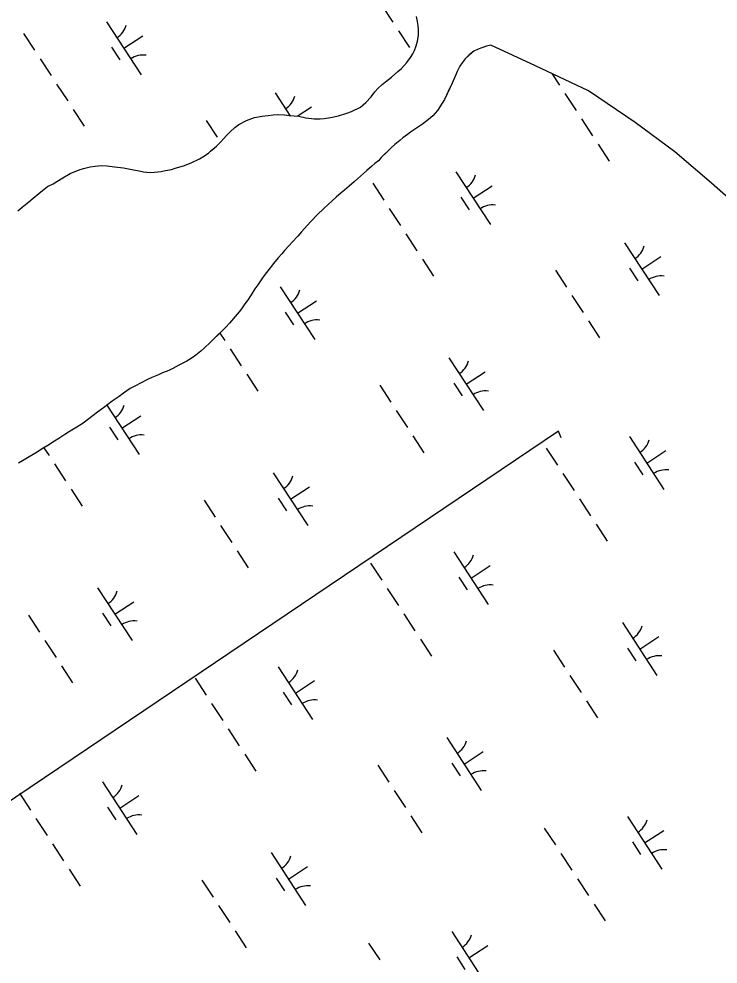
# Model space of a CAD drawing. Extents: x 3945642 to 3966284, y 206476 to 228921.
# Drawn here: x 3961420 to 3961973, y 215429 to 216178 of the extents above; entities that cross this region are included whole.
import ezdxf

# ---------------------------------------------------------------- set-up
doc = ezdxf.new("R2010")
doc.units = 0
for name, color, linetype in [('V-TOPO-SHOR', 7, 'Continuous'), ('V-UTIL-LINE', 7, 'Continuous'), ('V-WETL-SWMP', 7, 'Continuous')]:
    doc.layers.add(name, color=color, linetype=linetype)

msp = doc.modelspace()

# ---------------------------------------------------------------- linework, layer by layer
at = {"layer": 'V-TOPO-SHOR'}
for points in [[(3961612.2, 216101.06), (3961617.1, 216101.58), (3961621.05, 216101.96), (3961624.45, 216102.21), (3961629.89, 216102.18), (3961633.83, 216101.61), (3961637.77, 216101.18), (3961641.31, 216100.89), (3961646.88, 216099.63), (3961653.54, 216098.78), (3961658.17, 216098.88), (3961661.43, 216099.27), (3961666.47, 216100.06), (3961672.87, 216101.38), (3961679.41, 216103.38), (3961683.09, 216104.59), (3961690.19, 216108.21), (3961694.56, 216111.86), (3961698.53, 216116.19), (3961701.55, 216120.26), (3961704.01, 216122.96), (3961707.43, 216126.21), (3961709.89, 216128.23), (3961714.81, 216132.01), (3961719.87, 216136.33), (3961722.6, 216138.9), (3961726.99, 216143.5), (3961729.87, 216147.56), (3961731.65, 216150.27), (3961732.89, 216153.12), (3961734.41, 216156.65), (3961735.25, 216160.45), (3961736.09, 216164.8), (3961736.25, 216169.43), (3961736, 216172.96), (3961735.34, 216176.1), (3961734.55, 216179.91)], [(3961793.45, 216157.39), (3961789.91, 216156.46), (3961786.22, 216155.25), (3961783.36, 216154.18), (3961780.09, 216152.57), (3961776.26, 216149.47), (3961773.11, 216146.36), (3961770.65, 216143.38), (3961768.86, 216140.53), (3961766.8, 216136.33), (3961765.42, 216133.21), (3961762.8, 216127.1), (3961759.77, 216120.59), (3961756.73, 216114.08), (3961753.17, 216108.39), (3961751.11, 216105.54), (3961747.55, 216101.35), (3961744.13, 216098.24), (3961739.35, 216094.59), (3961736.07, 216092.44), (3961729.92, 216088.39), (3961727.46, 216086.5), (3961723.77, 216083.8), (3961721.31, 216081.78), (3961717.49, 216078.54), (3961714.89, 216076.24), (3961711.33, 216072.73), (3961706.68, 216068.13), (3961704.35, 216065.69), (3961701.48, 216063.4), (3961699.16, 216061.37), (3961695.33, 216057.99), (3961692.46, 216055.56), (3961687.95, 216051.37), (3961685.21, 216048.94), (3961681.11, 216045.56), (3961677.42, 216042.32), (3961674.96, 216040.3), (3961670.85, 216036.78), (3961664.56, 216030.97), (3961661.15, 216027.86), (3961655.81, 216022.73), (3961651.02, 216017.72), (3961647.87, 216014.34), (3961643.35, 216009.2), (3961640.48, 216005.95), (3961636.1, 216001.21), (3961633.63, 215998.37), (3961629.93, 215994.59), (3961627.88, 215992.01), (3961624.87, 215988.63), (3961621.3, 215984.16), (3961618.56, 215980.78), (3961613.9, 215974.68), (3961612.12, 215971.98), (3961608.96, 215967.37), (3961606.63, 215964.26), (3961603.61, 215959.51), (3961600.59, 215954.91), (3961598.67, 215952.33), (3961595.93, 215948.4), (3961594.01, 215945.97), (3961590.99, 215942.18), (3961586.48, 215937.04), (3961583.6, 215933.79)], [(3962596.53, 215120.17), (3962538.23, 215226.12), (3962486.2, 215320.53), (3962426.39, 215415), (3962399.23, 215463.78), (3962344.02, 215551.39), (3962322.36, 215583.48), (3962304.75, 215608.71), (3962284.05, 215641.21), (3962253.16, 215685.1), (3962198.45, 215763.69), (3962169.75, 215807.02), (3962123.81, 215868.62), (3962087.49, 215916.5), (3962061.18, 215947.8), (3962031.61, 215983.49), (3962009.78, 216008.89), (3961992.8, 216026.2), (3961968.21, 216047.92), (3961939.27, 216072.68), (3961907.85, 216096.08), (3961870.85, 216121.16), (3961828.9, 216140.94), (3961793.45, 216157.39)], [(3961510.34, 216058.41), (3961514.96, 216057.7), (3961518.36, 216057), (3961523.66, 216056.43), (3961526.93, 216056.54), (3961532.37, 216057.06), (3961535.77, 216057.85), (3961540.54, 216058.77), (3961543.4, 216059.71), (3961549.94, 216061.71), (3961556.08, 216063.99), (3961562.76, 216067.21), (3961565.36, 216068.83), (3961569.73, 216071.8), (3961572.33, 216074.09), (3961576.15, 216077.33), (3961579.57, 216080.71), (3961584.09, 216085.58), (3961587.1, 216088.56), (3961590.79, 216092.08), (3961593.8, 216094.37), (3961599.94, 216097.46), (3961606.35, 216099.87), (3961612.2, 216101.06)], [(3961418.74, 216026.04), (3961422.29, 216028.87), (3961427.49, 216033.06), (3961430.91, 216035.89), (3961435.55, 216039.81), (3961438.29, 216041.97), (3961442.25, 216045.21), (3961446.75, 216047.36), (3961449.62, 216049.11), (3961454.53, 216052.21), (3961460.27, 216055.44), (3961467.36, 216058.39), (3961470.77, 216059.46), (3961476.21, 216060.79), (3961480.03, 216061.45), (3961484.93, 216061.83), (3961489.68, 216061.52), (3961495.26, 216060.95), (3961502.6, 216059.95), (3961510.34, 216058.41)], [(3961583.6, 215933.79), (3961580.59, 215930.81), (3961577.99, 215928.24), (3961573.88, 215924.19), (3961571.01, 215921.62), (3961566.77, 215917.43), (3961563.76, 215914.72)], [(3961563.76, 215914.72), (3961559.66, 215911.48), (3961556.79, 215909.6), (3961552.56, 215906.9), (3961549.56, 215905.29), (3961546.42, 215903.54), (3961541.65, 215901.12), (3961538.51, 215899.51), (3961533.33, 215897.49), (3961530.19, 215896.02), (3961525.01, 215893.87), (3961521.6, 215892.26), (3961516.42, 215889.71), (3961511.36, 215887.02), (3961507.82, 215885.13), (3961502.49, 215881.49), (3961498.94, 215878.93), (3961493.61, 215875.15), (3961486.64, 215869.89), (3961481.86, 215866.38), (3961478.58, 215863.82), (3961474.07, 215860.44), (3961471.48, 215858.41), (3961469.02, 215856.53), (3961465.47, 215854.64), (3961458.92, 215850.6), (3961455.91, 215848.71), (3961451.27, 215845.61), (3961447.86, 215843.32), (3961442.67, 215839.95), (3961437.48, 215836.99)], [(3961437.48, 215836.99), (3961434.2, 215834.83), (3961430.93, 215832.95), (3961427.65, 215830.93), (3961422.6, 215827.96), (3961419.32, 215825.94)]]:
    msp.add_lwpolyline(points, dxfattribs=at)
at = {"layer": 'V-UTIL-LINE'}
msp.add_lwpolyline([(3961849.21, 215846.08), (3961847.16, 215851.26), (3959391.2, 214194.19)], dxfattribs=at)
at = {"layer": 'V-WETL-SWMP'}
for p, q in [((3961707.05, 216188.78), (3961715.82, 216175.39)), ((3961735.34, 216176.1), (3961734.55, 216179.91)), ((3961489.02, 216175.69), (3961516.42, 216133.86)), ((3961736, 216172.96), (3961735.34, 216176.1)), ((3961736.25, 216169.43), (3961736, 216172.96)), ((3961736.09, 216164.8), (3961736.25, 216169.43)), ((3961423.22, 216166.56), (3961431.99, 216153.18)), ((3961502.72, 216154.78), (3961517.77, 216164.64)), ((3961720.2, 216168.7), (3961728.97, 216155.32)), ((3961735.25, 216160.45), (3961736.09, 216164.8)), ((3961492.98, 216155.57), (3961499.55, 216145.53)), ((3961732.89, 216153.12), (3961734.41, 216156.65)), ((3961734.41, 216156.65), (3961735.25, 216160.45)), ((3961783.36, 216154.18), (3961780.09, 216152.57)), ((3961786.23, 216155.25), (3961783.36, 216154.18)), ((3961789.91, 216156.46), (3961786.23, 216155.25)), ((3961793.45, 216157.39), (3961789.91, 216156.46)), ((3961828.9, 216140.94), (3961793.45, 216157.39)), ((3961726.99, 216143.5), (3961729.87, 216147.56)), ((3961729.87, 216147.56), (3961731.65, 216150.27)), ((3961731.65, 216150.27), (3961732.89, 216153.12)), ((3961776.26, 216149.46), (3961773.11, 216146.36)), ((3961780.09, 216152.57), (3961776.26, 216149.46)), ((3961436.38, 216146.49), (3961445.14, 216133.1)), ((3961722.61, 216138.9), (3961726.99, 216143.5)), ((3961768.86, 216140.53), (3961766.8, 216136.33)), ((3961770.65, 216143.38), (3961768.86, 216140.53)), ((3961773.11, 216146.36), (3961770.65, 216143.38)), ((3961870.85, 216121.16), (3961828.9, 216140.94)), ((3961709.89, 216128.23), (3961714.81, 216132.01)), ((3961714.81, 216132.01), (3961719.87, 216136.33)), ((3961719.87, 216136.33), (3961722.61, 216138.9)), ((3961765.42, 216133.21), (3961762.8, 216127.1)), ((3961766.8, 216136.33), (3961765.42, 216133.21)), ((3961841.65, 216134.93), (3961847.79, 216125.56)), ((3961449.53, 216126.41), (3961458.3, 216113.03)), ((3961704.01, 216122.96), (3961707.43, 216126.21)), ((3961707.43, 216126.21), (3961709.89, 216128.23)), ((3961762.8, 216127.1), (3961756.74, 216114.08)), ((3961622.6, 216119.46), (3961634.33, 216101.56)), ((3961698.53, 216116.19), (3961701.55, 216120.26)), ((3961701.55, 216120.26), (3961704.01, 216122.96)), ((3961852.17, 216118.87), (3961860.94, 216105.49)), ((3961907.85, 216096.08), (3961870.85, 216121.16)), ((3961690.19, 216108.22), (3961694.56, 216111.86)), ((3961694.56, 216111.86), (3961698.53, 216116.19)), ((3961756.74, 216114.08), (3961753.17, 216108.39)), ((3961462.68, 216106.34), (3961471.45, 216092.95)), ((3961617.1, 216101.58), (3961621.05, 216101.96)), ((3961621.05, 216101.96), (3961624.45, 216102.21)), ((3961624.45, 216102.21), (3961629.89, 216102.18)), ((3961629.89, 216102.18), (3961633.83, 216101.61)), ((3961640.04, 216100.99), (3961651.36, 216108.41)), ((3961672.87, 216101.38), (3961679.41, 216103.38)), ((3961679.41, 216103.38), (3961683.09, 216104.59)), ((3961683.09, 216104.59), (3961690.19, 216108.22)), ((3961751.11, 216105.54), (3961747.55, 216101.35)), ((3961753.17, 216108.39), (3961751.11, 216105.54)), ((3961567.91, 216097.62), (3961576.68, 216084.24)), ((3961590.79, 216092.08), (3961593.8, 216094.37)), ((3961593.8, 216094.37), (3961599.94, 216097.46)), ((3961599.94, 216097.46), (3961606.35, 216099.87)), ((3961606.35, 216099.87), (3961612.2, 216101.06)), ((3961612.2, 216101.06), (3961617.1, 216101.58)), ((3961633.83, 216101.61), (3961637.78, 216101.18)), ((3961637.78, 216101.18), (3961641.31, 216100.89)), ((3961641.31, 216100.89), (3961646.88, 216099.63)), ((3961646.88, 216099.63), (3961653.54, 216098.78)), ((3961653.54, 216098.78), (3961658.17, 216098.88)), ((3961658.17, 216098.88), (3961661.43, 216099.27)), ((3961661.43, 216099.27), (3961666.47, 216100.06)), ((3961666.47, 216100.06), (3961672.87, 216101.38)), ((3961739.35, 216094.59), (3961729.92, 216088.39)), ((3961744.13, 216098.24), (3961739.35, 216094.59)), ((3961747.55, 216101.35), (3961744.13, 216098.24)), ((3961865.33, 216098.8), (3961874.09, 216085.41)), ((3961939.27, 216072.68), (3961907.85, 216096.08)), ((3961584.09, 216085.58), (3961587.1, 216088.56)), ((3961587.1, 216088.56), (3961590.79, 216092.08)), ((3961729.92, 216088.39), (3961727.46, 216086.5)), ((3961576.15, 216077.33), (3961579.57, 216080.72)), ((3961579.57, 216080.72), (3961584.09, 216085.58)), ((3961721.31, 216081.78), (3961717.49, 216078.54)), ((3961723.77, 216083.8), (3961721.31, 216081.78)), ((3961727.46, 216086.5), (3961723.77, 216083.8)), ((3961565.36, 216068.83), (3961569.73, 216071.8)), ((3961569.73, 216071.8), (3961572.32, 216074.09)), ((3961572.32, 216074.09), (3961576.15, 216077.33)), ((3961714.89, 216076.24), (3961706.68, 216068.13)), ((3961717.49, 216078.54), (3961714.89, 216076.24)), ((3961878.48, 216078.72), (3961887.25, 216065.34)), ((3961968.21, 216047.92), (3961939.27, 216072.68)), ((3961556.08, 216063.99), (3961562.76, 216067.21)), ((3961562.76, 216067.21), (3961565.36, 216068.83)), ((3961704.35, 216065.69), (3961701.48, 216063.4)), ((3961706.68, 216068.13), (3961704.35, 216065.69)), ((3961460.27, 216055.44), (3961467.36, 216058.39)), ((3961467.36, 216058.39), (3961470.76, 216059.46)), ((3961470.76, 216059.46), (3961476.21, 216060.79)), ((3961476.21, 216060.79), (3961480.03, 216061.45)), ((3961480.03, 216061.45), (3961484.93, 216061.83)), ((3961484.93, 216061.83), (3961489.68, 216061.52)), ((3961489.68, 216061.52), (3961495.26, 216060.95)), ((3961495.26, 216060.95), (3961502.6, 216059.95)), ((3961502.6, 216059.95), (3961510.34, 216058.41)), ((3961510.34, 216058.41), (3961514.96, 216057.7)), ((3961514.96, 216057.7), (3961518.36, 216057)), ((3961518.36, 216057), (3961523.66, 216056.43)), ((3961526.93, 216056.54), (3961532.37, 216057.05)), ((3961532.37, 216057.05), (3961535.77, 216057.85)), ((3961535.77, 216057.85), (3961540.54, 216058.77)), ((3961540.54, 216058.77), (3961543.4, 216059.71)), ((3961543.4, 216059.71), (3961549.94, 216061.71)), ((3961549.94, 216061.71), (3961556.08, 216063.99)), ((3961695.33, 216057.99), (3961692.46, 216055.56)), ((3961699.16, 216061.37), (3961695.33, 216057.99)), ((3961701.48, 216063.4), (3961699.16, 216061.37)), ((3961765.68, 216056.92), (3961793.08, 216015.1)), ((3961449.62, 216049.11), (3961454.54, 216052.21)), ((3961454.54, 216052.21), (3961460.27, 216055.44)), ((3961523.66, 216056.43), (3961526.93, 216056.54)), ((3961687.95, 216051.37), (3961685.21, 216048.94)), ((3961692.46, 216055.56), (3961687.95, 216051.37)), ((3961435.55, 216039.81), (3961438.29, 216041.97)), ((3961438.29, 216041.97), (3961442.25, 216045.21)), ((3961442.25, 216045.21), (3961446.75, 216047.36)), ((3961446.75, 216047.36), (3961449.62, 216049.11)), ((3961677.42, 216042.32), (3961674.96, 216040.3)), ((3961681.11, 216045.56), (3961677.42, 216042.32)), ((3961685.21, 216048.94), (3961681.11, 216045.56)), ((3961699.88, 216047.8), (3961708.65, 216034.41)), ((3961779.38, 216036.01), (3961794.43, 216045.87)), ((3961992.8, 216026.2), (3961968.21, 216047.92)), ((3961427.49, 216033.06), (3961430.91, 216035.89)), ((3961430.91, 216035.89), (3961435.55, 216039.81)), ((3961670.85, 216036.78), (3961664.56, 216030.97)), ((3961674.96, 216040.3), (3961670.85, 216036.78)), ((3961769.63, 216036.8), (3961776.21, 216026.76)), ((3961418.74, 216026.04), (3961422.29, 216028.87)), ((3961422.29, 216028.87), (3961427.49, 216033.06)), ((3961661.15, 216027.86), (3961655.81, 216022.73)), ((3961664.56, 216030.97), (3961661.15, 216027.86)), ((3961713.03, 216027.72), (3961721.8, 216014.34)), ((3961655.81, 216022.73), (3961651.02, 216017.72)), ((3961647.87, 216014.34), (3961643.35, 216009.2)), ((3961651.02, 216017.72), (3961647.87, 216014.34)), ((3961640.48, 216005.95), (3961636.1, 216001.21)), ((3961643.35, 216009.2), (3961640.48, 216005.95)), ((3961726.19, 216007.64), (3961734.95, 215994.26)), ((3961633.63, 215998.37), (3961629.93, 215994.59)), ((3961636.1, 216001.21), (3961633.63, 215998.37)), ((3961899.26, 216000.69), (3961926.66, 215958.87)), ((3961627.88, 215992.01), (3961624.87, 215988.63)), ((3961629.93, 215994.59), (3961627.88, 215992.01)), ((3961912.96, 215979.78), (3961928.02, 215989.65)), ((3961621.3, 215984.16), (3961618.56, 215980.78)), ((3961624.87, 215988.63), (3961621.3, 215984.16)), ((3961739.34, 215987.57), (3961748.11, 215974.18)), ((3961613.9, 215974.69), (3961612.12, 215971.98)), ((3961618.56, 215980.78), (3961613.9, 215974.69)), ((3961844.57, 215978.86), (3961853.34, 215965.47)), ((3961903.22, 215980.57), (3961909.8, 215970.53)), ((3961608.96, 215967.37), (3961606.63, 215964.26)), ((3961612.12, 215971.98), (3961608.96, 215967.37)), ((3961603.61, 215959.51), (3961600.59, 215954.91)), ((3961606.63, 215964.26), (3961603.61, 215959.51)), ((3961626.54, 215965.77), (3961653.94, 215923.94)), ((3961598.67, 215952.33), (3961595.93, 215948.4)), ((3961600.59, 215954.91), (3961598.67, 215952.33)), ((3961640.24, 215944.86), (3961655.29, 215954.72)), ((3961857.72, 215958.78), (3961866.49, 215945.4)), ((3961594.01, 215945.97), (3961590.99, 215942.18)), ((3961595.93, 215948.4), (3961594.01, 215945.97)), ((3961630.5, 215945.65), (3961637.07, 215935.61)), ((3961586.47, 215937.03), (3961583.6, 215933.79)), ((3961590.99, 215942.18), (3961586.47, 215937.03)), ((3961870.87, 215938.7), (3961879.64, 215925.32)), ((3961583.6, 215933.79), (3961573.88, 215924.19)), ((3961573.88, 215924.19), (3961571.01, 215921.62)), ((3961578.81, 215929.06), (3961582.66, 215923.18)), ((3961563.76, 215914.73), (3961559.66, 215911.49)), ((3961566.77, 215917.43), (3961563.76, 215914.73)), ((3961571.01, 215921.62), (3961566.77, 215917.43)), ((3961587.05, 215916.49), (3961595.82, 215903.11)), ((3961556.79, 215909.6), (3961552.56, 215906.9)), ((3961559.66, 215911.49), (3961556.79, 215909.6)), ((3961760.12, 215909.54), (3961787.52, 215867.72)), ((3961538.51, 215899.51), (3961533.33, 215897.49)), ((3961541.65, 215901.12), (3961538.51, 215899.51)), ((3961546.42, 215903.54), (3961541.65, 215901.12)), ((3961549.56, 215905.29), (3961546.42, 215903.54)), ((3961552.56, 215906.9), (3961549.56, 215905.29)), ((3961521.6, 215892.26), (3961516.41, 215889.71)), ((3961525.01, 215893.87), (3961521.6, 215892.26)), ((3961530.19, 215896.02), (3961525.01, 215893.87)), ((3961533.33, 215897.49), (3961530.19, 215896.02)), ((3961600.2, 215896.42), (3961608.97, 215883.03)), ((3961773.82, 215888.63), (3961788.88, 215898.49)), ((3961507.82, 215885.13), (3961502.49, 215881.49)), ((3961511.37, 215887.02), (3961507.82, 215885.13)), ((3961516.41, 215889.71), (3961511.37, 215887.02)), ((3961705.43, 215887.7), (3961714.2, 215874.32)), ((3961764.08, 215889.42), (3961770.66, 215879.38)), ((3961498.94, 215878.93), (3961493.61, 215875.15)), ((3961502.49, 215881.49), (3961498.94, 215878.93)), ((3961486.64, 215869.89), (3961481.86, 215866.38)), ((3961493.61, 215875.15), (3961486.64, 215869.89)), ((3961489.22, 215871.84), (3961514.8, 215832.79)), ((3961478.58, 215863.81), (3961474.07, 215860.44)), ((3961481.86, 215866.38), (3961478.58, 215863.81)), ((3961501.1, 215853.7), (3961516.16, 215863.57)), ((3961718.58, 215867.63), (3961727.35, 215854.25)), ((3961465.47, 215854.64), (3961458.92, 215850.6)), ((3961469.02, 215856.52), (3961465.47, 215854.64)), ((3961471.48, 215858.42), (3961469.02, 215856.52)), ((3961474.07, 215860.44), (3961471.48, 215858.42)), ((3961455.91, 215848.71), (3961451.27, 215845.61)), ((3961458.92, 215850.6), (3961455.91, 215848.71)), ((3961491.36, 215854.5), (3961497.93, 215844.46)), ((3961731.74, 215847.55), (3961740.5, 215834.17)), ((3961442.67, 215839.95), (3961437.48, 215836.99)), ((3961447.85, 215843.32), (3961442.67, 215839.95)), ((3961451.27, 215845.61), (3961447.85, 215843.32)), ((3961903.2, 215847), (3961930.6, 215805.18)), ((3961430.93, 215832.95), (3961427.65, 215830.93)), ((3961434.2, 215834.83), (3961430.93, 215832.95)), ((3961437.48, 215836.99), (3961434.2, 215834.83)), ((3961439.52, 215838.15), (3961443.53, 215832.03)), ((3961837.4, 215837.88), (3961846.17, 215824.49)), ((3961916.9, 215826.09), (3961931.95, 215835.95)), ((3961422.6, 215827.96), (3961419.32, 215825.94)), ((3961427.65, 215830.93), (3961422.6, 215827.96)), ((3961447.91, 215825.34), (3961456.68, 215811.96)), ((3961907.16, 215826.88), (3961913.73, 215816.84)), ((3961620.99, 215818.39), (3961648.38, 215776.57)), ((3961850.56, 215817.8), (3961859.32, 215804.42)), ((3961461.06, 215805.27), (3961469.83, 215791.88)), ((3961634.68, 215797.48), (3961649.74, 215807.34)), ((3961566.29, 215796.55), (3961575.06, 215783.17)), ((3961624.94, 215798.27), (3961631.52, 215788.23)), ((3961863.71, 215797.73), (3961872.47, 215784.34)), ((3961579.44, 215776.48), (3961588.21, 215763.09)), ((3961876.86, 215777.65), (3961885.63, 215764.27)), ((3961592.6, 215756.4), (3961601.36, 215743.02)), ((3961764.06, 215755.85), (3961791.46, 215714.03)), ((3961698.26, 215746.72), (3961707.03, 215733.34)), ((3961777.76, 215734.94), (3961792.82, 215744.8)), ((3961768.02, 215735.73), (3961774.59, 215725.69)), ((3961481.85, 215727.24), (3961509.25, 215685.42)), ((3961711.42, 215726.65), (3961720.18, 215713.27)), ((3961495.55, 215706.33), (3961510.6, 215716.19)), ((3961427.15, 215705.4), (3961435.92, 215692.02)), ((3961485.8, 215707.12), (3961492.38, 215697.08)), ((3961724.57, 215706.57), (3961733.34, 215693.19)), ((3961897.64, 215699.62), (3961925.04, 215657.8)), ((3961440.31, 215685.33), (3961449.07, 215671.94)), ((3961737.72, 215686.5), (3961746.49, 215673.11)), ((3961911.34, 215678.71), (3961926.4, 215688.57)), ((3961842.95, 215677.79), (3961851.72, 215664.4)), ((3961901.6, 215679.5), (3961908.18, 215669.46)), ((3961453.46, 215665.25), (3961462.23, 215651.87)), ((3961624.92, 215664.7), (3961652.32, 215622.87)), ((3961559.13, 215655.57), (3961567.89, 215642.19)), ((3961638.62, 215643.79), (3961653.68, 215653.65)), ((3961856.1, 215657.71), (3961864.87, 215644.33)), ((3961628.88, 215644.58), (3961635.45, 215634.54)), ((3961869.26, 215637.63), (3961878.02, 215624.25)), ((3961572.28, 215635.5), (3961581.05, 215622.11)), ((3961585.43, 215615.42), (3961594.2, 215602.04)), ((3961758.51, 215608.47), (3961785.91, 215566.65)), ((3961598.58, 215595.35), (3961607.35, 215581.96)), ((3961772.21, 215587.56), (3961787.26, 215597.42)), ((3961703.81, 215586.63), (3961712.58, 215573.25)), ((3961762.46, 215588.35), (3961769.04, 215578.31)), ((3961485.78, 215573.55), (3961513.18, 215531.72)), ((3961419.99, 215564.42), (3961428.76, 215551.04)), ((3961499.48, 215552.63), (3961514.54, 215562.5)), ((3961716.97, 215566.56), (3961725.73, 215553.17)), ((3961489.74, 215553.43), (3961496.31, 215543.39)), ((3961433.14, 215544.35), (3961441.91, 215530.96)), ((3961730.12, 215546.48), (3961738.88, 215533.1)), ((3961901.58, 215545.93), (3961928.98, 215504.11)), ((3961835.79, 215536.81), (3961844.55, 215523.42)), ((3961915.28, 215525.02), (3961930.34, 215534.88)), ((3961905.54, 215525.81), (3961912.11, 215515.77)), ((3961446.29, 215524.27), (3961455.06, 215510.89)), ((3961619.37, 215517.32), (3961646.77, 215475.5)), ((3961848.94, 215516.73), (3961857.7, 215503.35)), ((3961459.44, 215504.2), (3961468.21, 215490.81)), ((3961633.07, 215496.41), (3961648.12, 215506.27)), ((3961564.67, 215495.48), (3961573.44, 215482.1)), ((3961623.32, 215497.2), (3961629.9, 215487.16)), ((3961862.09, 215496.65), (3961870.86, 215483.27)), ((3961577.83, 215475.41), (3961586.59, 215462.02)), ((3961875.24, 215476.58), (3961884.01, 215463.2)), ((3961590.98, 215455.33), (3961599.75, 215441.95)), ((3961762.44, 215454.78), (3961789.84, 215412.95)), ((3961696.65, 215445.65), (3961705.41, 215432.27)), ((3961776.14, 215433.87), (3961791.2, 215443.73)), ((3961766.4, 215434.66), (3961772.97, 215424.62))]:
    msp.add_line(p, q, dxfattribs=at)
for centre, start, end in [((3961487.78, 216178.01), 302.45745, 344.00111), ((3961518.05, 216131.8), 82.45745, 124.00111), ((3961621.37, 216121.78), 302.45745, 344.00111), ((3961764.44, 216059.24), 302.45745, 344.00111), ((3961794.71, 216013.03), 82.45745, 124.00111), ((3961898.02, 216003.02), 302.45745, 344.00111), ((3961928.3, 215956.81), 82.45745, 124.00111), ((3961625.3, 215968.09), 302.45745, 344.00111), ((3961655.57, 215921.88), 82.45745, 124.00111), ((3961758.89, 215911.87), 302.45745, 344.00111), ((3961789.16, 215865.66), 82.45745, 124.00111), ((3961486.16, 215876.94), 302.45745, 344.00111), ((3961516.43, 215830.73), 82.45745, 124.00111), ((3961901.96, 215849.32), 302.45745, 344.00111), ((3961932.23, 215803.11), 82.45745, 124.00111), ((3961619.75, 215820.71), 302.45745, 344.00111), ((3961650.02, 215774.5), 82.45745, 124.00111), ((3961762.82, 215758.17), 302.45745, 344.00111), ((3961793.09, 215711.96), 82.45745, 124.00111), ((3961480.61, 215729.56), 302.45745, 344.00111), ((3961510.88, 215683.35), 82.45745, 124.00111), ((3961896.41, 215701.95), 302.45745, 344.00111), ((3961926.68, 215655.74), 82.45745, 124.00111), ((3961623.68, 215667.02), 302.45745, 344.00111), ((3961653.95, 215620.81), 82.45745, 124.00111), ((3961757.27, 215610.79), 302.45745, 344.00111), ((3961787.54, 215564.58), 82.45745, 124.00111), ((3961484.54, 215575.87), 302.45745, 344.00111), ((3961514.82, 215529.66), 82.45745, 124.00111), ((3961900.34, 215548.25), 302.45745, 344.00111), ((3961930.61, 215502.04), 82.45745, 124.00111), ((3961618.13, 215519.64), 302.45745, 344.00111), ((3961648.4, 215473.43), 82.45745, 124.00111), ((3961761.2, 215457.1), 302.45745, 344.00111)]:
    msp.add_arc(centre, 17.62, start, end, dxfattribs=at)

doc.saveas('drawing.dxf')
